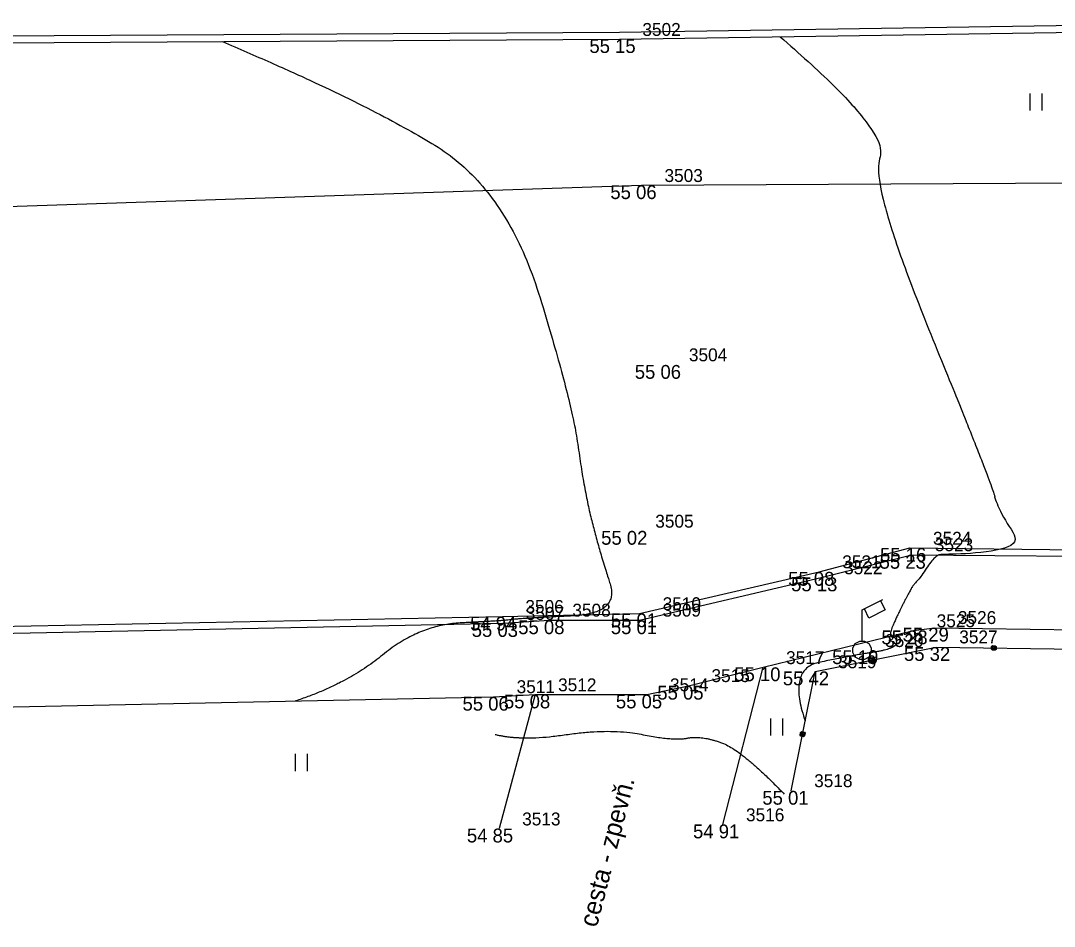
# Model space of a CAD drawing. Extents: x -704017 to -701500, y -1008977 to -1008450.
# Drawn here: x -702093.8 to -702071.36, y -1008827.92 to -1008808.27 of the extents above; entities that cross this region are included whole.
import ezdxf

# ---------------------------------------------------------------- set-up
doc = ezdxf.new("R2010")
doc.units = 0
for name, color, linetype in [('Z_body', 7, 'Continuous'), ('Z_body_cisla', 7, 'Continuous'), ('Z_body_vysky', 7, 'Continuous'), ('Z_cesty', 7, 'Continuous'), ('Z_chodnik', 7, 'Continuous'), ('Z_komunikace', 7, 'Continuous'), ('Z_obruby', 7, 'Continuous'), ('Z_oploceni', 7, 'Continuous'), ('Z_popis', 7, 'Continuous'), ('Z_site_znaky_VO', 7, 'Continuous'), ('Z_vrstevnice_hlavni', 7, 'Continuous'), ('Z_vrstevnice_vedlejsi', 7, 'Continuous'), ('Z_zabradli', 7, 'Continuous')]:
    doc.layers.add(name, color=color, linetype=linetype)

# ---------------------------------------------------------------- blocks, each defined once
blk = doc.blocks.new('POINT_DISPLAY')
blk.add_line((0, 0), (0, 0))
blk = doc.blocks.new('Z530')
for p, q in [((-0.05, 0.03), (-0.03, 0.05)), ((-0.05, -0.03), (-0.05, 0.03)), ((-0.03, 0.05), (0.03, 0.05)), ((-0.03, -0.03), (-0.03, 0.03)), ((-0.03, 0.03), (0.03, 0.03)), ((-0.03, -0.03), (0.03, 0.03)), ((0.03, 0.05), (0.05, 0.03)), ((0.03, 0.03), (0.03, -0.03)), ((0.05, 0.03), (0.05, -0.03)), ((-0.03, -0.05), (-0.05, -0.03)), ((0.03, -0.03), (-0.03, -0.03)), ((0.03, -0.05), (-0.03, -0.05)), ((0.05, -0.03), (0.03, -0.05))]:
    blk.add_line(p, q)
blk = doc.blocks.new('Z306')
for p, q in [((-0.13, 0.17), (-0.13, -0.2)), ((0.13, 0.17), (0.13, -0.2))]:
    blk.add_line(p, q)
blk = doc.blocks.new('Z13')
for p, q in [((0, 0.88), (0.45, 1.1)), ((0.15, 0.7), (0.05, 0.9)), ((0.4, 1.07), (0.5, 0.88)), ((0, 0.2), (0, 0.88)), ((0.5, 0.88), (0.15, 0.7)), ((-0.2, 0.05), (-0.15, 0.15)), ((-0.2, -0.05), (-0.2, 0.05)), ((-0.15, 0.15), (-0.05, 0.2)), ((-0.05, 0.2), (0.05, 0.2)), ((0.05, 0.2), (0.15, 0.15)), ((0.15, 0.15), (0.2, 0.05)), ((0.2, 0.05), (0.2, -0.05)), ((-0.15, -0.15), (-0.2, -0.05)), ((-0.05, -0.2), (-0.15, -0.15)), ((0.05, -0.2), (-0.05, -0.2)), ((0.15, -0.15), (0.05, -0.2)), ((0.2, -0.05), (0.15, -0.15))]:
    blk.add_line(p, q)

msp = doc.modelspace()

# ---------------------------------------------------------------- linework, layer by layer
at = {"layer": 'Z_cesty'}
for p, q in [((-702078.55, -1008825.71), (-702077.68, -1008822.3)), ((-702082.63, -1008822.89), (-702083.41, -1008825.8))]:
    msp.add_line(p, q, dxfattribs=at)
at = {"layer": 'Z_chodnik'}
for p, q in [((-702074.41, -1008821.5), (-702073.95, -1008821.44)), ((-702073.95, -1008821.44), (-702065.49, -1008821.57)), ((-702077.68, -1008822.3), (-702074.41, -1008821.5)), ((-702079.3, -1008822.7), (-702077.68, -1008822.3)), ((-702080.2, -1008822.89), (-702079.3, -1008822.7)), ((-702098.58, -1008823.25), (-702083.53, -1008822.94)), ((-702083.53, -1008822.94), (-702082.63, -1008822.89)), ((-702082.63, -1008822.89), (-702080.2, -1008822.89))]:
    msp.add_line(p, q, dxfattribs=at)
at = {"layer": 'Z_komunikace'}
for p, q in [((-702080.32, -1008811.84), (-702064.69, -1008811.75)), ((-702095.46, -1008812.35), (-702080.32, -1008811.84)), ((-702076.46, -1008820.23), (-702074.49, -1008819.71)), ((-702074.49, -1008819.71), (-702065.3, -1008819.81)), ((-702080.36, -1008821.13), (-702076.46, -1008820.23)), ((-702098.38, -1008821.49), (-702083.34, -1008821.2)), ((-702083.34, -1008821.2), (-702080.36, -1008821.13))]:
    msp.add_line(p, q, dxfattribs=at)
at = {"layer": 'Z_obruby'}
for p, q in [((-702076.42, -1008820.35), (-702074.45, -1008819.86)), ((-702074.45, -1008819.86), (-702065.3, -1008819.94)), ((-702080.36, -1008821.28), (-702076.42, -1008820.35)), ((-702098.38, -1008821.65), (-702083.33, -1008821.34)), ((-702083.33, -1008821.34), (-702082.32, -1008821.28)), ((-702082.32, -1008821.28), (-702080.36, -1008821.28))]:
    msp.add_line(p, q, dxfattribs=at)
at = {"layer": 'Z_oploceni'}
for p, q in [((-702080.8, -1008808.52), (-702064.38, -1008808.27)), ((-702080.8, -1008808.67), (-702064.38, -1008808.42)), ((-702095.74, -1008808.61), (-702080.8, -1008808.52)), ((-702095.74, -1008808.76), (-702080.8, -1008808.67))]:
    msp.add_line(p, q, dxfattribs=at)
at = {"layer": 'Z_vrstevnice_hlavni'}
for points in [[(-702089.419, -1008808.722), (-702086.297, -1008810.05), (-702083.25, -1008811.939), (-702081.83, -1008816.52), (-702081.565, -1008818.47), (-702081.225, -1008819.805), (-702080.786, -1008821.14), (-702082.903, -1008821.234), (-702083.333, -1008821.293), (-702085.136, -1008821.377), (-702086.712, -1008822.664), (-702087.83, -1008823.029)], [(-702083.496, -1008823.757), (-702082.901, -1008823.902), (-702081.003, -1008823.618), (-702079.611, -1008823.897), (-702079.032, -1008823.775), (-702078.138, -1008824.095), (-702077.218, -1008825.053)]]:
    msp.add_open_spline(points, degree=2, dxfattribs=at)
at = {"layer": 'Z_vrstevnice_vedlejsi'}
msp.add_open_spline([(-702077.306, -1008808.617), (-702074.912, -1008810.68), (-702075.37, -1008811.812), (-702072.726, -1008818.277), (-702072.576, -1008818.902), (-702071.984, -1008819.737), (-702073.746, -1008819.856), (-702073.942, -1008819.864), (-702074.283, -1008820.387), (-702074.434, -1008820.516), (-702074.812, -1008821.27), (-702074.955, -1008821.633), (-702074.783, -1008821.643), (-702074.787, -1008821.898), (-702075.796, -1008822.05), (-702077.15, -1008822.342), (-702076.766, -1008823.464)], degree=2, dxfattribs=at)
at = {"layer": 'Z_zabradli'}
for p, q in [((-702076.55, -1008822.39), (-702073.92, -1008821.86)), ((-702073.92, -1008821.86), (-702065.27, -1008821.99)), ((-702077.07, -1008824.98), (-702076.55, -1008822.39))]:
    msp.add_line(p, q, dxfattribs=at)

# ---------------------------------------------------------------- block references
at = {"layer": 'Z_body'}
for p in [(-702080.8, -1008808.67), (-702080.32, -1008811.84), (-702079.79, -1008815.74), (-702080.52, -1008819.34), (-702074.49, -1008819.71), (-702074.45, -1008819.86), (-702076.46, -1008820.23), (-702076.42, -1008820.35), (-702083.34, -1008821.2), (-702080.36, -1008821.13), (-702083.33, -1008821.34), (-702082.32, -1008821.28), (-702080.36, -1008821.28), (-702073.95, -1008821.44), (-702074.41, -1008821.5), (-702073.92, -1008821.86), (-702075.53, -1008821.93), (-702077.68, -1008822.3), (-702076.55, -1008822.39), (-702079.3, -1008822.7), (-702083.53, -1008822.94), (-702082.63, -1008822.89), (-702080.2, -1008822.89), (-702077.07, -1008824.98), (-702078.55, -1008825.71), (-702083.41, -1008825.8)]:
    msp.add_blockref('POINT_DISPLAY', p, dxfattribs=at)
at = {"layer": 'Z_popis'}
for p in [(-702071.76, -1008810.02), (-702077.39, -1008823.58), (-702087.71, -1008824.35)]:
    msp.add_blockref('Z306', p, dxfattribs=at)
at = {"layer": 'Z_site_znaky_VO'}
msp.add_blockref('Z13', (-702075.53, -1008821.93), dxfattribs=at)
at = {"layer": 'Z_zabradli'}
for p, rotation in [((-702072.67, -1008821.88), 179.1), ((-702075.32, -1008822.14), -168.60000000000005), ((-702076.82, -1008823.75), -101.39999999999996)]:
    msp.add_blockref('Z530', p, dxfattribs=dict(at, rotation=rotation))

# ---------------------------------------------------------------- texts
at = {"layer": 'Z_body_cisla'}
for s, p in [('3502', (-702080.3, -1008808.6)), ('3503', (-702079.82, -1008811.77)), ('3504', (-702079.29, -1008815.66)), ('3505', (-702080.02, -1008819.27)), ('3524', (-702073.99, -1008819.64)), ('3523', (-702073.95, -1008819.78)), ('3521', (-702075.96, -1008820.15)), ('3522', (-702075.92, -1008820.28)), ('3510', (-702079.86, -1008821.06)), ('3506', (-702082.84, -1008821.12)), ('3507', (-702082.83, -1008821.27)), ('3508', (-702081.82, -1008821.2)), ('3509', (-702079.86, -1008821.2)), ('3525', (-702073.91, -1008821.43)), ('3526', (-702073.45, -1008821.36)), ('3520', (-702075.03, -1008821.86)), ('3527', (-702073.42, -1008821.78)), ('3517', (-702077.18, -1008822.23)), ('3519', (-702076.05, -1008822.32)), ('3515', (-702078.8, -1008822.62)), ('3511', (-702083.03, -1008822.86)), ('3512', (-702082.13, -1008822.82)), ('3514', (-702079.7, -1008822.82)), ('3518', (-702076.57, -1008824.9)), ('3513', (-702082.91, -1008825.73)), ('3516', (-702078.05, -1008825.64))]:
    msp.add_text(s, height=0.28, dxfattribs=at).set_placement(p)
at = {"layer": 'Z_body_vysky'}
for s, p in [('55 15', (-702081.45, -1008808.97)), ('55 06', (-702080.995, -1008812.14)), ('55 06', (-702080.465, -1008816.04)), ('55 02', (-702081.195, -1008819.64)), ('55 23', (-702075.15, -1008820.16)), ('55 16', (-702075.14, -1008820.01)), ('55 08', (-702077.135, -1008820.53)), ('55 13', (-702077.07, -1008820.65)), ('54 94', (-702084.04, -1008821.5)), ('55 01', (-702080.985, -1008821.43)), ('55 03', (-702084.005, -1008821.64)), ('55 08', (-702082.995, -1008821.58)), ('55 01', (-702080.985, -1008821.58)), ('55 29', (-702074.65, -1008821.74)), ('55 28', (-702075.11, -1008821.8)), ('55 32', (-702074.62, -1008822.16)), ('55 19', (-702076.18, -1008822.23)), ('55 10', (-702078.305, -1008822.6)), ('55 42', (-702077.25, -1008822.69)), ('55 05', (-702079.975, -1008823)), ('55 06', (-702084.205, -1008823.24)), ('55 08', (-702083.305, -1008823.19)), ('55 05', (-702080.875, -1008823.19)), ('55 01', (-702077.695, -1008825.28)), ('54 91', (-702079.2, -1008826.01)), ('54 85', (-702084.11, -1008826.1))]:
    msp.add_text(s, height=0.3, dxfattribs=at).set_placement(p)
at = {"layer": 'Z_popis'}
msp.add_text('cesta - zpevň.', height=0.4, rotation=75.6, dxfattribs=at).set_placement((-702081.29, -1008827.96))

doc.saveas('drawing.dxf')
